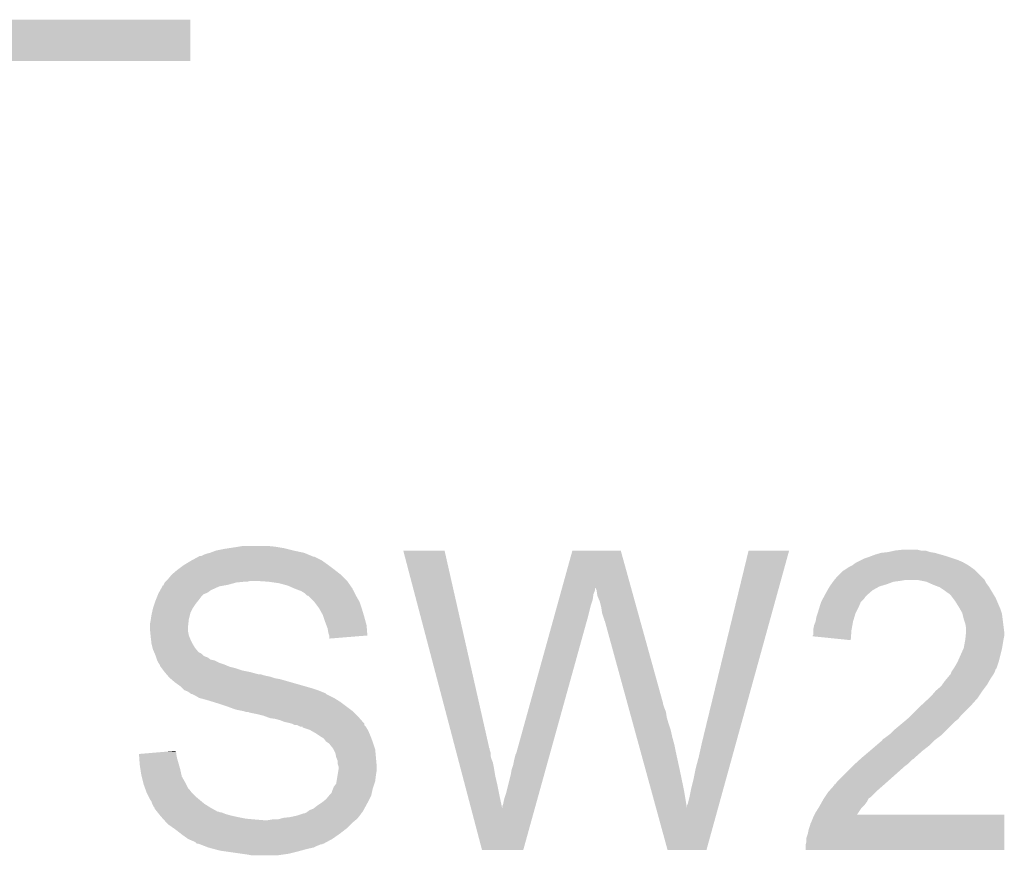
# Model space of a CAD drawing. Extents: x -9 to 122, y -9 to 65.
# Tile 300 of 308: x 106.17 to 109.38, y 50.41 to 53.13. Entities that reach past the tile are written whole.
import ezdxf

# ---------------------------------------------------------------- set-up
doc = ezdxf.new("R2010")
doc.units = 0
doc.layers.add('CLICKER_4_FOR_R7FA4M2A_V100_GTO', color=12, linetype='CONTINUOUS')

msp = doc.modelspace()

# ---------------------------------------------------------------- linework, layer by layer
at = {"layer": 'CLICKER_4_FOR_R7FA4M2A_V100_GTO'}
for points in [[(106.0196, 52.999662), (106.019602, 53.134238), (106.730778, 52.999662), (106.7308, 53.134238)], [(106.019602, 53.134238), (106.019602, 53.13426), (106.7308, 53.134238), (106.169482, 53.13426)], [(106.730778, 52.99964), (106.0196, 52.999662), (106.730778, 52.99964), (106.730778, 52.999662)], [(106.776522, 51.39182), (106.78414, 51.394358), (107.113832, 51.39182), (107.10774, 51.394358)], [(106.78414, 51.394358), (106.794286, 51.396898), (107.10774, 51.394358), (107.101642, 51.396898)], [(106.794286, 51.396898), (106.794302, 51.396902), (107.101642, 51.396898), (107.101624, 51.396902)], [(106.794302, 51.396902), (106.814622, 51.40452), (107.101624, 51.396902), (107.06608, 51.40452)], [(106.814622, 51.40452), (106.84002, 51.4096), (107.06608, 51.40452), (107.04576, 51.4096)], [(106.84002, 51.4096), (106.85653, 51.41214), (107.04576, 51.4096), (107.0356, 51.41214)], [(106.85653, 51.41214), (106.87304, 51.41468), (107.0356, 51.41214), (107.02036, 51.41468)], [(106.87304, 51.41468), (106.88828, 51.41722), (107.02036, 51.41468), (107.00512, 51.41722)], [(106.88828, 51.41722), (106.903522, 51.41976), (107.00512, 51.41722), (106.97972, 51.41976)], [(107.424226, 51.404492), (107.558844, 51.404502), (107.558848, 51.404492), (107.558844, 51.404502)], [(107.592576, 50.764438), (107.424226, 51.404492), (107.70362, 50.764438), (107.558848, 51.404492)], [(107.941652, 51.2826), (107.975412, 51.404504), (108.166644, 51.2826), (108.132884, 51.404504)], [(107.975412, 51.404504), (107.975418, 51.40452), (108.132884, 51.404504), (107.975418, 51.40452)], [(108.39704, 50.77714), (108.54945, 51.404492), (108.508326, 50.77714), (108.681514, 51.404492)], [(108.54945, 51.404492), (108.549458, 51.40452), (108.681514, 51.404492), (108.549458, 51.40452)], [(108.963458, 51.391818), (108.981242, 51.3969), (109.174288, 51.391818), (109.156502, 51.3969)], [(108.981242, 51.3969), (109.0041, 51.39944), (109.156502, 51.3969), (109.14126, 51.39944)], [(109.0041, 51.39944), (109.026952, 51.404518), (109.14126, 51.39944), (109.126022, 51.404518)], [(109.026952, 51.404518), (109.026962, 51.40452), (109.126022, 51.404518), (109.110782, 51.40452)], [(109.026962, 51.40452), (109.049822, 51.40706), (109.110782, 51.40452), (109.100618, 51.40706)], [(106.712172, 51.3588), (106.733336, 51.371498), (107.17784, 51.3588), (107.16006, 51.371498)], [(106.733336, 51.371498), (106.73334, 51.3715), (107.16006, 51.371498), (107.160058, 51.3715)], [(106.73334, 51.3715), (106.756624, 51.384198), (107.160058, 51.3715), (107.134664, 51.384198)], [(106.756624, 51.384198), (106.756628, 51.3842), (107.134664, 51.384198), (107.132124, 51.3842)], [(106.756628, 51.3842), (106.761286, 51.38674), (107.132124, 51.3842), (107.126028, 51.38674)], [(106.761286, 51.38674), (106.766364, 51.386742), (107.126028, 51.38674), (107.126022, 51.386742)], [(106.766364, 51.386742), (106.776522, 51.39182), (107.126022, 51.386742), (107.113832, 51.39182)], [(108.88726, 51.356262), (108.897422, 51.36388), (109.26572, 51.356262), (109.252388, 51.36388)], [(108.897422, 51.36388), (108.902502, 51.36642), (109.252388, 51.36388), (109.247942, 51.36642)], [(108.902502, 51.36642), (108.917742, 51.37404), (109.247942, 51.36642), (109.230158, 51.37404)], [(108.917742, 51.37404), (108.927902, 51.37912), (109.230158, 51.37404), (109.21492, 51.37912)], [(108.927902, 51.37912), (108.94314, 51.3842), (109.21492, 51.37912), (109.19968, 51.3842)], [(108.94314, 51.3842), (108.949914, 51.38674), (109.19968, 51.3842), (109.19206, 51.38674)], [(108.949914, 51.38674), (108.963458, 51.391818), (109.19206, 51.38674), (109.174288, 51.391818)], [(106.66984, 51.325782), (106.687618, 51.34102), (107.221016, 51.325782), (107.201426, 51.34102)], [(106.687618, 51.34102), (106.691004, 51.34356), (107.201426, 51.34102), (107.19816, 51.34356)], [(106.691004, 51.34356), (106.707942, 51.356262), (107.19816, 51.34356), (107.181224, 51.356262)], [(106.707942, 51.356262), (106.712172, 51.3588), (107.181224, 51.356262), (107.17784, 51.3588)], [(108.838998, 51.320698), (108.856784, 51.338482), (109.306362, 51.320698), (109.288578, 51.338482)], [(108.856784, 51.338482), (108.861862, 51.341022), (109.288578, 51.338482), (109.286038, 51.341022)], [(108.861862, 51.341022), (108.865666, 51.343558), (109.286038, 51.341022), (109.283502, 51.343558)], [(108.865666, 51.343558), (108.877102, 51.35118), (109.283502, 51.343558), (109.272834, 51.35118)], [(108.877102, 51.35118), (108.887256, 51.35626), (109.272834, 51.35118), (109.265722, 51.35626)], [(108.887256, 51.35626), (108.88726, 51.356262), (109.265722, 51.35626), (109.26572, 51.356262)], [(106.643168, 51.29276), (106.646982, 51.30038), (106.852722, 51.29276), (106.880658, 51.30038)], [(106.646982, 51.30038), (106.64952, 51.30292), (106.880658, 51.30038), (106.90606, 51.30292)], [(106.64952, 51.30292), (106.65206, 51.30546), (106.916218, 51.30292), (106.926378, 51.30546)], [(106.65206, 51.30546), (106.65714, 51.31054), (107.24134, 51.30546), (107.23626, 51.31054)], [(106.65714, 51.31054), (106.669836, 51.325778), (107.23626, 51.31054), (107.22102, 51.325778)], [(106.669836, 51.325778), (106.66984, 51.325782), (107.22102, 51.325778), (107.221016, 51.325782)], [(106.9848, 51.30292), (106.946702, 51.30546), (107.243118, 51.30292), (107.24134, 51.30546)], [(107.020358, 51.29784), (106.9848, 51.30292), (107.246674, 51.29784), (107.243118, 51.30292)], [(107.0483, 51.290222), (107.020358, 51.29784), (107.252006, 51.290222), (107.246674, 51.29784)], [(108.819042, 51.2953), (108.824484, 51.302918), (109.001562, 51.2953), (109.021876, 51.302918)], [(108.824484, 51.302918), (108.8263, 51.30546), (109.021876, 51.302918), (109.0422, 51.30546)], [(108.8263, 51.30546), (108.828416, 51.308), (109.0422, 51.30546), (109.057438, 51.308)], [(108.828416, 51.308), (108.838998, 51.320698), (109.31906, 51.308), (109.306362, 51.320698)], [(109.103178, 51.307996), (109.103158, 51.308), (109.319062, 51.307996), (109.31906, 51.308)], [(109.128558, 51.30292), (109.103178, 51.307996), (109.321602, 51.30292), (109.319062, 51.307996)], [(109.13999, 51.29784), (109.128558, 51.30292), (109.324142, 51.29784), (109.321602, 51.30292)], [(109.15142, 51.29276), (109.13999, 51.29784), (109.327952, 51.29276), (109.324142, 51.29784)], [(106.62564, 51.262276), (106.62666, 51.264822), (106.77398, 51.262276), (106.780338, 51.264822)], [(106.62666, 51.264822), (106.628068, 51.26736), (106.780338, 51.264822), (106.78668, 51.26736)], [(106.628068, 51.26736), (106.6323, 51.274978), (106.78668, 51.26736), (106.79684, 51.274978)], [(106.6323, 51.274978), (106.639354, 51.287678), (106.79684, 51.274978), (106.824778, 51.287678)], [(106.639354, 51.287678), (106.63936, 51.287686), (106.824778, 51.287678), (106.82482, 51.287686)], [(106.63936, 51.287686), (106.639382, 51.29022), (106.82482, 51.287686), (106.838754, 51.29022)], [(106.639382, 51.29022), (106.641906, 51.290234), (106.838754, 51.29022), (106.838832, 51.290234)], [(106.641906, 51.290234), (106.643168, 51.29276), (106.838832, 51.290234), (106.852722, 51.29276)], [(107.07116, 51.28006), (107.0483, 51.290222), (107.259118, 51.28006), (107.252006, 51.290222)], [(107.071172, 51.280056), (107.07116, 51.28006), (107.25912, 51.280056), (107.259118, 51.28006)], [(107.077952, 51.277514), (107.071172, 51.280056), (107.259126, 51.277514), (107.25912, 51.280056)], [(107.08472, 51.274976), (107.077952, 51.277514), (107.261662, 51.274976), (107.259126, 51.277514)], [(107.091482, 51.27244), (107.08472, 51.274976), (107.262932, 51.27244), (107.261662, 51.274976)], [(107.104178, 51.264822), (107.091482, 51.27244), (107.26674, 51.264822), (107.262932, 51.27244)], [(107.111794, 51.257206), (107.104178, 51.264822), (107.270548, 51.257206), (107.26674, 51.264822)], [(107.936022, 51.262276), (107.93954, 51.274976), (108.04398, 51.262276), (108.049058, 51.274976)], [(107.93954, 51.274976), (107.941646, 51.282578), (108.049058, 51.274976), (108.04906, 51.282578)], [(107.941646, 51.282578), (107.941652, 51.2826), (108.04906, 51.282578), (108.051578, 51.2826)], [(108.0516, 51.280064), (108.051578, 51.2826), (108.167346, 51.280064), (108.166644, 51.2826)], [(108.054138, 51.274982), (108.0516, 51.280064), (108.168752, 51.274982), (108.167346, 51.280064)], [(108.05668, 51.257204), (108.054138, 51.274982), (108.173676, 51.257204), (108.168752, 51.274982)], [(108.796602, 51.257202), (108.80344, 51.2699), (108.93298, 51.257202), (108.947492, 51.2699)], [(108.80344, 51.2699), (108.806342, 51.27498), (108.947492, 51.2699), (108.9533, 51.27498)], [(108.806342, 51.27498), (108.813598, 51.28768), (108.9533, 51.27498), (108.976158, 51.28768)], [(108.813598, 51.28768), (108.8136, 51.287682), (108.976158, 51.28768), (108.976164, 51.287682)], [(108.8136, 51.287682), (108.819042, 51.2953), (108.976164, 51.287682), (109.001562, 51.2953)], [(109.164972, 51.287678), (109.15142, 51.29276), (109.331762, 51.287678), (109.327952, 51.29276)], [(109.17174, 51.28514), (109.164972, 51.287678), (109.333286, 51.28514), (109.331762, 51.287678)], [(109.18698, 51.27498), (109.17174, 51.28514), (109.339382, 51.27498), (109.333286, 51.28514)], [(109.19714, 51.26736), (109.18698, 51.27498), (109.343952, 51.26736), (109.339382, 51.27498)], [(109.20476, 51.26228), (109.19714, 51.26736), (109.347, 51.26228), (109.343952, 51.26736)], [(106.61396, 51.2318), (106.6165, 51.23942), (106.74858, 51.2318), (106.754676, 51.23942)], [(106.6165, 51.23942), (106.61853, 51.2445), (106.754676, 51.23942), (106.75874, 51.2445)], [(106.61853, 51.2445), (106.622594, 51.254658), (106.75874, 51.2445), (106.76636, 51.254658)], [(106.622594, 51.254658), (106.62564, 51.262276), (106.76636, 51.254658), (106.77398, 51.262276)], [(107.114334, 51.2572), (107.111794, 51.257206), (107.270552, 51.2572), (107.270548, 51.257206)], [(107.116874, 51.254662), (107.114334, 51.2572), (107.27182, 51.254662), (107.270552, 51.2572)], [(107.134658, 51.23688), (107.116874, 51.254662), (107.28198, 51.23688), (107.27182, 51.254662)], [(107.13466, 51.236878), (107.134658, 51.23688), (107.28198, 51.236878), (107.28198, 51.23688)], [(107.1499, 51.216562), (107.13466, 51.236878), (107.288754, 51.216562), (107.28198, 51.236878)], [(107.92688, 51.22926), (107.9311, 51.244498), (108.036362, 51.22926), (108.041438, 51.244498)], [(107.9311, 51.244498), (107.936022, 51.262276), (108.041438, 51.244498), (108.04398, 51.262276)], [(108.064298, 51.239422), (108.05668, 51.257204), (108.1786, 51.239422), (108.173676, 51.257204)], [(108.06938, 51.2191), (108.064298, 51.239422), (108.184228, 51.2191), (108.1786, 51.239422)], [(108.780188, 51.2191), (108.785658, 51.236876), (108.90758, 51.2191), (108.915198, 51.236876)], [(108.785658, 51.236876), (108.78566, 51.236882), (108.915198, 51.236876), (108.915202, 51.236882)], [(108.78566, 51.236882), (108.791128, 51.247038), (108.915202, 51.236882), (108.925358, 51.247038)], [(108.791128, 51.247038), (108.795232, 51.25466), (108.925358, 51.247038), (108.93044, 51.25466)], [(108.795232, 51.25466), (108.796602, 51.257202), (108.93044, 51.25466), (108.93298, 51.257202)], [(109.207298, 51.25974), (109.20476, 51.26228), (109.348524, 51.25974), (109.347, 51.26228)], [(109.21492, 51.249578), (109.207298, 51.25974), (109.35462, 51.249578), (109.348524, 51.25974)], [(109.22254, 51.239418), (109.21492, 51.249578), (109.358976, 51.239418), (109.35462, 51.249578)], [(109.23524, 51.2191), (109.22254, 51.239418), (109.367684, 51.2191), (109.358976, 51.239418)], [(106.6038, 51.193698), (106.605492, 51.201318), (106.728892, 51.193698), (106.730798, 51.201318)], [(106.605492, 51.201318), (106.60888, 51.216558), (106.730798, 51.201318), (106.73842, 51.216558)], [(106.60888, 51.216558), (106.608882, 51.21656), (106.73842, 51.216558), (106.73842, 51.21656)], [(106.608882, 51.21656), (106.61396, 51.2318), (106.73842, 51.21656), (106.74858, 51.2318)], [(107.151314, 51.21402), (107.1499, 51.216562), (107.2896, 51.21402), (107.288754, 51.216562)], [(107.1626, 51.193702), (107.151314, 51.21402), (107.295696, 51.193702), (107.2896, 51.21402)], [(107.915624, 51.18862), (107.92688, 51.22926), (108.0262, 51.18862), (108.036362, 51.22926)], [(108.07192, 51.201322), (108.06938, 51.2191), (108.18915, 51.201322), (108.184228, 51.2191)], [(108.079538, 51.178462), (108.07192, 51.201322), (108.195482, 51.178462), (108.18915, 51.201322)], [(108.773806, 51.198778), (108.7755, 51.20386), (108.897418, 51.198778), (108.899958, 51.20386)], [(108.7755, 51.20386), (108.780188, 51.2191), (108.899958, 51.20386), (108.90758, 51.2191)], [(109.238144, 51.21402), (109.23524, 51.2191), (109.36986, 51.21402), (109.367684, 51.2191)], [(109.2454, 51.201322), (109.238144, 51.21402), (109.374094, 51.201322), (109.36986, 51.21402)], [(109.246038, 51.198778), (109.2454, 51.201322), (109.37494, 51.198778), (109.374094, 51.201322)], [(106.59872, 51.163222), (106.60126, 51.17592), (106.723744, 51.163222), (106.725154, 51.17592)], [(106.60126, 51.17592), (106.601984, 51.180998), (106.725154, 51.17592), (106.72572, 51.180998)], [(106.601984, 51.180998), (106.6038, 51.193698), (106.72572, 51.180998), (106.728892, 51.193698)], [(107.164294, 51.18862), (107.1626, 51.193702), (107.29722, 51.18862), (107.295696, 51.193702)], [(107.17022, 51.17084), (107.164294, 51.18862), (107.30207, 51.17084), (107.29722, 51.18862)], [(107.174032, 51.160678), (107.17022, 51.17084), (107.30484, 51.160678), (107.30207, 51.17084)], [(107.792522, 50.744122), (107.9107, 51.17084), (107.902738, 50.744122), (108.02112, 51.17084)], [(107.9107, 51.17084), (107.915624, 51.18862), (108.02112, 51.17084), (108.0262, 51.18862)], [(108.07954, 51.175926), (108.079538, 51.178462), (108.196184, 51.175926), (108.195482, 51.178462)], [(108.082074, 51.173386), (108.07954, 51.175926), (108.196886, 51.173386), (108.196184, 51.175926)], [(108.08208, 51.170842), (108.082074, 51.173386), (108.197592, 51.170842), (108.196886, 51.173386)], [(108.153758, 50.909218), (108.08208, 51.170842), (108.27004, 50.909218), (108.197592, 51.170842)], [(108.762802, 51.160682), (108.767878, 51.17338), (108.88749, 51.160682), (108.8898, 51.17338)], [(108.767878, 51.17338), (108.76788, 51.173382), (108.8898, 51.17338), (108.8898, 51.173382)], [(108.76788, 51.173382), (108.770422, 51.188622), (108.8898, 51.173382), (108.89437, 51.188622)], [(108.770422, 51.188622), (108.773806, 51.198778), (108.89437, 51.188622), (108.897418, 51.198778)], [(109.250482, 51.181), (109.246038, 51.198778), (109.377164, 51.181), (109.37494, 51.198778)], [(109.255558, 51.165762), (109.250482, 51.181), (109.379068, 51.165762), (109.377164, 51.181)], [(106.59872, 51.158138), (106.59872, 51.163222), (106.72318, 51.158138), (106.723744, 51.163222)], [(106.59872, 51.150518), (106.59872, 51.158138), (106.72318, 51.150518), (106.72318, 51.158138)], [(106.599738, 51.140358), (106.59872, 51.150518), (106.72318, 51.140358), (106.72318, 51.150518)], [(106.601008, 51.127658), (106.599738, 51.140358), (106.725722, 51.127658), (106.72318, 51.140358)], [(107.177838, 51.150522), (107.174032, 51.160678), (107.305616, 51.150522), (107.30484, 51.160678)], [(107.18038, 51.13528), (107.177838, 51.150522), (107.306778, 51.13528), (107.305616, 51.150522)], [(108.76026, 51.147982), (108.762802, 51.160682), (108.885182, 51.147982), (108.88749, 51.160682)], [(108.76026, 51.14544), (108.76026, 51.147982), (108.88472, 51.14544), (108.885182, 51.147982)], [(108.76026, 51.130206), (108.76026, 51.14544), (108.883536, 51.130206), (108.88472, 51.14544)], [(109.2581, 51.150522), (109.255558, 51.165762), (109.380972, 51.150522), (109.379068, 51.165762)], [(109.25683, 51.127658), (109.257846, 51.137818), (109.38256, 51.127658), (109.38256, 51.137818)], [(109.257846, 51.137818), (109.2581, 51.140358), (109.38256, 51.137818), (109.382244, 51.140358)], [(109.2581, 51.140358), (109.2581, 51.150522), (109.382244, 51.140358), (109.380972, 51.150522)], [(106.60126, 51.12512), (106.601008, 51.127658), (106.726738, 51.12512), (106.725722, 51.127658)], [(106.60239, 51.11496), (106.60126, 51.12512), (106.7308, 51.11496), (106.726738, 51.12512)], [(106.6038, 51.102262), (106.60239, 51.11496), (106.73715, 51.102262), (106.7308, 51.11496)], [(107.182918, 51.127662), (107.18038, 51.13528), (107.307358, 51.127662), (107.306778, 51.13528)], [(107.18292, 51.127658), (107.182918, 51.127662), (107.307358, 51.127658), (107.307358, 51.127662)], [(107.18292, 51.117524), (107.18292, 51.127658), (107.18292, 51.117524), (107.307358, 51.127658)], [(108.75772, 51.12514), (108.757726, 51.127666), (108.883144, 51.12514), (108.88334, 51.127666)], [(108.882158, 51.112422), (108.75772, 51.12514), (108.882158, 51.112422), (108.883144, 51.12514)], [(108.757726, 51.127666), (108.76026, 51.130206), (108.88334, 51.127666), (108.883536, 51.130206)], [(109.25048, 51.087022), (109.25556, 51.114958), (109.375362, 51.087022), (109.380018, 51.114958)], [(109.25556, 51.11496), (109.25683, 51.127658), (109.38002, 51.11496), (109.38256, 51.127658)], [(109.25556, 51.114958), (109.25556, 51.11496), (109.380018, 51.114958), (109.38002, 51.11496)], [(106.604436, 51.099722), (106.6038, 51.102262), (106.73842, 51.099722), (106.73715, 51.102262)], [(106.607612, 51.08702), (106.604436, 51.099722), (106.74604, 51.08702), (106.73842, 51.099722)], [(106.60888, 51.081942), (106.607612, 51.08702), (106.750276, 51.081942), (106.74604, 51.08702)], [(106.613236, 51.07178), (106.60888, 51.081942), (106.758748, 51.07178), (106.750276, 51.081942)], [(106.613236, 51.071776), (106.613236, 51.07178), (106.761286, 51.071776), (106.758748, 51.07178)], [(106.615412, 51.066698), (106.613236, 51.071776), (106.768902, 51.066698), (106.761286, 51.071776)], [(109.231288, 51.043842), (109.24935, 51.08448), (109.36478, 51.043842), (109.37494, 51.08448)], [(109.24935, 51.08448), (109.25048, 51.087022), (109.37494, 51.08448), (109.375362, 51.087022)], [(106.6165, 51.064158), (106.615412, 51.066698), (106.771444, 51.064158), (106.768902, 51.066698)], [(106.617348, 51.061618), (106.6165, 51.064158), (106.773984, 51.061618), (106.771444, 51.064158)], [(106.618194, 51.05908), (106.617348, 51.061618), (106.779062, 51.05908), (106.773984, 51.061618)], [(106.619042, 51.056538), (106.618194, 51.05908), (106.786682, 51.056538), (106.779062, 51.05908)], [(106.62158, 51.048922), (106.619042, 51.056538), (106.796838, 51.048922), (106.786682, 51.056538)], [(106.621582, 51.048918), (106.62158, 51.048922), (106.796842, 51.048918), (106.796838, 51.048922)], [(106.622852, 51.046378), (106.621582, 51.048918), (106.809542, 51.046378), (106.796842, 51.048918)], [(106.62666, 51.038762), (106.622852, 51.046378), (106.824778, 51.038762), (106.809542, 51.046378)], [(109.219998, 51.023518), (109.23016, 51.041302), (109.358002, 51.023518), (109.363932, 51.041302)], [(109.23016, 51.041302), (109.231288, 51.043842), (109.363932, 51.041302), (109.36478, 51.043842)], [(106.626662, 51.03876), (106.62666, 51.038762), (106.824782, 51.03876), (106.824778, 51.038762)], [(106.630048, 51.03368), (106.626662, 51.03876), (106.840018, 51.03368), (106.824782, 51.03876)], [(106.631736, 51.031146), (106.630048, 51.03368), (106.845932, 51.031146), (106.840018, 51.03368)], [(106.63174, 51.028604), (106.631736, 51.031146), (106.851866, 51.028604), (106.845932, 51.031146)], [(106.633648, 51.02606), (106.63174, 51.028604), (106.857802, 51.02606), (106.851866, 51.028604)], [(106.637458, 51.02098), (106.633648, 51.02606), (106.878118, 51.02098), (106.857802, 51.02606)], [(106.64317, 51.01336), (106.637458, 51.02098), (106.900982, 51.01336), (106.878118, 51.02098)], [(106.64698, 51.00828), (106.64317, 51.01336), (106.92638, 51.00828), (106.900982, 51.01336)], [(106.64698, 51.008278), (106.64698, 51.00828), (106.926388, 51.008278), (106.92638, 51.00828)], [(106.65351, 51.00066), (106.64698, 51.008278), (106.954322, 51.00066), (106.926388, 51.008278)], [(109.2073, 51.000664), (109.209842, 51.008284), (109.347, 51.000664), (109.35081, 51.008284)], [(109.209842, 51.008284), (109.211532, 51.01082), (109.35081, 51.008284), (109.35208, 51.01082)], [(109.211532, 51.01082), (109.21661, 51.018436), (109.35208, 51.01082), (109.35462, 51.018436)], [(109.21661, 51.018436), (109.218304, 51.020978), (109.35462, 51.018436), (109.357156, 51.020978)], [(109.218304, 51.020978), (109.219998, 51.023518), (109.357156, 51.020978), (109.358002, 51.023518)], [(106.653512, 51.000658), (106.65351, 51.00066), (106.961942, 51.000658), (106.954322, 51.00066)], [(106.655686, 50.998122), (106.653512, 51.000658), (106.96956, 50.998122), (106.961942, 51.000658)], [(106.657864, 50.99558), (106.655686, 50.998122), (106.97972, 50.99558), (106.96956, 50.998122)], [(106.660044, 50.993038), (106.657864, 50.99558), (106.99242, 50.993038), (106.97972, 50.99558)], [(106.662218, 50.9905), (106.660044, 50.993038), (107.000038, 50.9905), (106.99242, 50.993038)], [(106.665182, 50.98796), (106.662218, 50.9905), (107.00766, 50.98796), (107.000038, 50.9905)], [(106.668146, 50.98542), (106.665182, 50.98796), (107.022902, 50.98542), (107.00766, 50.98796)], [(106.68, 50.97526), (106.668146, 50.98542), (107.058462, 50.97526), (107.022902, 50.98542)], [(109.180448, 50.96764), (109.18952, 50.98034), (109.32668, 50.96764), (109.333936, 50.98034)], [(109.18952, 50.98034), (109.193754, 50.985422), (109.333936, 50.98034), (109.336842, 50.985422)], [(109.193754, 50.985422), (109.202218, 50.995578), (109.336842, 50.985422), (109.34361, 50.995578)], [(109.202218, 50.995578), (109.207294, 51.000658), (109.34361, 50.995578), (109.346998, 51.000658)], [(109.207294, 51.000658), (109.2073, 51.000664), (109.346998, 51.000658), (109.347, 51.000664)], [(106.69778, 50.96256), (106.68, 50.97526), (107.102912, 50.96256), (107.058462, 50.97526)], [(106.705404, 50.95494), (106.69778, 50.96256), (107.12958, 50.95494), (107.102912, 50.96256)], [(106.71048, 50.949864), (106.705404, 50.95494), (107.144808, 50.949864), (107.12958, 50.95494)], [(106.71049, 50.94986), (106.71048, 50.949864), (107.14482, 50.94986), (107.144808, 50.949864)], [(106.72318, 50.94478), (106.71049, 50.94986), (107.157516, 50.94478), (107.14482, 50.94986)], [(106.72996, 50.939696), (106.72318, 50.94478), (107.17022, 50.939696), (107.157516, 50.94478)], [(109.143802, 50.92954), (109.159038, 50.94732), (109.299586, 50.92954), (109.31144, 50.94732)], [(109.159038, 50.94732), (109.15904, 50.947322), (109.31144, 50.94732), (109.31144, 50.947322)], [(109.15904, 50.947322), (109.176822, 50.962562), (109.31144, 50.947322), (109.32287, 50.962562)], [(109.176822, 50.962562), (109.180448, 50.96764), (109.32287, 50.962562), (109.32668, 50.96764)], [(106.733334, 50.937164), (106.72996, 50.939696), (107.172758, 50.937164), (107.17022, 50.939696)], [(106.735876, 50.93716), (106.733334, 50.937164), (107.172762, 50.93716), (107.172758, 50.937164)], [(106.735882, 50.937158), (106.735876, 50.93716), (107.172764, 50.937158), (107.172762, 50.93716)], [(106.74604, 50.93208), (106.735882, 50.937158), (107.18292, 50.93208), (107.172764, 50.937158)], [(106.758738, 50.92446), (106.74604, 50.93208), (107.198158, 50.92446), (107.18292, 50.93208)], [(106.78668, 50.91684), (106.758738, 50.92446), (107.21035, 50.91684), (107.198158, 50.92446)], [(106.80319, 50.91176), (106.78668, 50.91684), (107.218478, 50.91176), (107.21035, 50.91684)], [(106.8197, 50.90668), (106.80319, 50.91176), (107.225252, 50.90668), (107.218478, 50.91176)], [(109.11371, 50.9016), (109.138328, 50.924458), (109.27588, 50.9016), (109.296198, 50.924458)], [(109.138328, 50.924458), (109.143802, 50.92954), (109.296198, 50.924458), (109.299586, 50.92954)], [(106.85018, 50.89652), (106.8197, 50.90668), (107.238798, 50.89652), (107.225252, 50.90668)], [(106.87812, 50.886362), (106.85018, 50.89652), (107.252342, 50.886362), (107.238798, 50.89652)], [(106.903518, 50.88128), (106.87812, 50.886362), (107.259118, 50.88128), (107.252342, 50.886362)], [(106.903526, 50.881278), (106.903518, 50.88128), (107.25912, 50.881278), (107.259118, 50.88128)], [(106.911138, 50.878742), (106.903526, 50.881278), (107.261658, 50.878742), (107.25912, 50.881278)], [(108.154454, 50.906678), (108.153758, 50.909218), (108.270042, 50.906678), (108.27004, 50.909218)], [(108.15863, 50.89144), (108.154454, 50.906678), (108.27512, 50.89144), (108.270042, 50.906678)], [(108.16211, 50.878736), (108.15863, 50.89144), (108.2802, 50.878736), (108.27512, 50.89144)], [(109.080298, 50.868578), (109.10824, 50.89652), (109.242858, 50.868578), (109.2708, 50.89652)], [(109.10824, 50.89652), (109.11371, 50.9016), (109.2708, 50.89652), (109.27588, 50.9016)], [(106.918756, 50.87874), (106.911138, 50.878742), (107.26166, 50.87874), (107.261658, 50.878742)], [(106.923838, 50.876202), (106.918756, 50.87874), (107.264198, 50.876202), (107.26166, 50.87874)], [(106.94924, 50.87112), (106.923838, 50.876202), (107.26928, 50.87112), (107.264198, 50.876202)], [(106.969558, 50.86604), (106.94924, 50.87112), (107.27436, 50.86604), (107.26928, 50.87112)], [(106.983108, 50.86096), (106.969558, 50.86604), (107.27944, 50.86096), (107.27436, 50.86604)], [(106.989876, 50.858422), (106.983108, 50.86096), (107.281662, 50.858422), (107.27944, 50.86096)], [(107.007658, 50.85588), (106.989876, 50.858422), (107.283884, 50.85588), (107.281662, 50.858422)], [(107.02544, 50.850802), (107.007658, 50.85588), (107.288326, 50.850802), (107.283884, 50.85588)], [(107.038138, 50.845722), (107.02544, 50.850802), (107.29277, 50.845722), (107.288326, 50.850802)], [(108.16698, 50.860958), (108.16211, 50.878736), (108.28274, 50.860958), (108.2802, 50.878736)], [(108.171852, 50.84318), (108.16698, 50.860958), (108.28782, 50.84318), (108.28274, 50.860958)], [(109.0549, 50.84572), (109.066752, 50.855878), (109.22, 50.84572), (109.232698, 50.855878)], [(109.066752, 50.855878), (109.07268, 50.860958), (109.232698, 50.855878), (109.236762, 50.860958)], [(109.07268, 50.860958), (109.080298, 50.868578), (109.236762, 50.860958), (109.242858, 50.868578)], [(107.05084, 50.84318), (107.038138, 50.845722), (107.294994, 50.84318), (107.29277, 50.845722)], [(107.060998, 50.840642), (107.05084, 50.84318), (107.297214, 50.840642), (107.294994, 50.84318)], [(107.061014, 50.840634), (107.060998, 50.840642), (107.29722, 50.840634), (107.297214, 50.840642)], [(107.071156, 50.835562), (107.061014, 50.840634), (107.297226, 50.835562), (107.29722, 50.840634)], [(107.078776, 50.83556), (107.071156, 50.835562), (107.297226, 50.83556), (107.297226, 50.835562)], [(107.07879, 50.835554), (107.078776, 50.83556), (107.297226, 50.835554), (107.297226, 50.83556)], [(107.088936, 50.830482), (107.07879, 50.835554), (107.302298, 50.830482), (107.297226, 50.835554)], [(107.096538, 50.83048), (107.088936, 50.830482), (107.3023, 50.83048), (107.302298, 50.830482)], [(107.09654, 50.830478), (107.096538, 50.83048), (107.302302, 50.830478), (107.3023, 50.83048)], [(107.09656, 50.827956), (107.09654, 50.830478), (107.303816, 50.827956), (107.302302, 50.830478)], [(107.119418, 50.82032), (107.09656, 50.827956), (107.308396, 50.82032), (107.303816, 50.827956)], [(107.123868, 50.817778), (107.119418, 50.82032), (107.30992, 50.817778), (107.308396, 50.82032)], [(107.137202, 50.810158), (107.123868, 50.817778), (107.313188, 50.810158), (107.30992, 50.817778)], [(108.178114, 50.820318), (108.171852, 50.84318), (108.29544, 50.820318), (108.28782, 50.84318)], [(108.184378, 50.79746), (108.178114, 50.820318), (108.30052, 50.79746), (108.29544, 50.820318)], [(109.01172, 50.807622), (109.02442, 50.82032), (109.1819, 50.807622), (109.194598, 50.82032)], [(109.02442, 50.82032), (109.0549, 50.84572), (109.194598, 50.82032), (109.22, 50.84572)], [(107.152438, 50.8), (107.137202, 50.810158), (107.31754, 50.8), (107.313188, 50.810158)], [(107.15244, 50.799998), (107.152438, 50.8), (107.317542, 50.799998), (107.31754, 50.8)], [(107.165136, 50.792382), (107.15244, 50.799998), (107.320398, 50.792382), (107.317542, 50.799998)], [(107.172758, 50.782222), (107.165136, 50.792382), (107.324208, 50.782222), (107.320398, 50.792382)], [(108.192032, 50.769522), (108.184378, 50.79746), (108.30814, 50.769522), (108.30052, 50.79746)], [(108.965572, 50.76952), (108.986308, 50.787298), (109.138718, 50.76952), (109.1565, 50.787298)], [(108.986308, 50.787298), (108.98632, 50.787308), (109.1565, 50.787298), (109.156512, 50.787308)], [(108.98632, 50.787308), (108.986334, 50.789846), (109.156512, 50.787308), (109.159896, 50.789846)], [(108.986334, 50.789846), (108.9914, 50.792382), (109.159896, 50.789846), (109.163276, 50.792382)], [(108.9914, 50.792382), (109.004944, 50.80254), (109.163276, 50.792382), (109.176818, 50.80254)], [(109.004944, 50.80254), (109.01172, 50.807622), (109.176818, 50.80254), (109.1819, 50.807622)], [(106.652924, 50.749196), (106.68254, 50.751716), (106.682542, 50.749196), (106.68254, 50.751716)], [(107.176572, 50.77968), (107.172758, 50.782222), (107.32516, 50.77968), (107.324208, 50.782222)], [(107.18038, 50.77714), (107.176572, 50.77968), (107.326008, 50.77714), (107.32516, 50.77968)], [(107.18546, 50.77206), (107.18038, 50.77714), (107.3277, 50.77206), (107.326008, 50.77714)], [(107.19562, 50.75936), (107.18546, 50.77206), (107.331934, 50.75936), (107.3277, 50.77206)], [(107.196892, 50.756818), (107.19562, 50.75936), (107.33278, 50.756818), (107.331934, 50.75936)], [(107.203238, 50.744122), (107.196892, 50.756818), (107.333936, 50.744122), (107.33278, 50.756818)], [(107.593244, 50.761894), (107.592576, 50.764438), (107.703626, 50.761894), (107.70362, 50.764438)], [(107.593912, 50.759354), (107.593244, 50.761894), (107.70616, 50.759354), (107.703626, 50.761894)], [(107.595248, 50.754278), (107.593912, 50.759354), (107.706162, 50.754278), (107.70616, 50.759354)], [(107.597252, 50.746656), (107.595248, 50.754278), (107.7087, 50.746656), (107.706162, 50.754278)], [(108.198992, 50.74412), (108.192032, 50.769522), (108.31322, 50.74412), (108.30814, 50.769522)], [(108.38688, 50.73142), (108.39704, 50.77714), (108.495704, 50.73142), (108.508326, 50.77714)], [(108.92074, 50.73142), (108.944756, 50.75174), (109.093, 50.73142), (109.11586, 50.75174)], [(108.944756, 50.75174), (108.95076, 50.75682), (109.11586, 50.75174), (109.12239, 50.75682)], [(108.95076, 50.75682), (108.965572, 50.76952), (109.12239, 50.75682), (109.138718, 50.76952)], [(106.563162, 50.741558), (106.593222, 50.744116), (106.68508, 50.741558), (106.68508, 50.744116)], [(106.563342, 50.739038), (106.563162, 50.741558), (106.68508, 50.739038), (106.68508, 50.741558)], [(106.56425, 50.72634), (106.563342, 50.739038), (106.68762, 50.72634), (106.68508, 50.739038)], [(106.5657, 50.706018), (106.56425, 50.72634), (106.693428, 50.706018), (106.68762, 50.72634)], [(106.593222, 50.744116), (106.652924, 50.749196), (106.68508, 50.744116), (106.682542, 50.749196)], [(107.20578, 50.731422), (107.203238, 50.744122), (107.33509, 50.731422), (107.333936, 50.744122)], [(107.210858, 50.718724), (107.20578, 50.731422), (107.336244, 50.718724), (107.33509, 50.731422)], [(107.21086, 50.708564), (107.210858, 50.718724), (107.337168, 50.708564), (107.336244, 50.718724)], [(107.599924, 50.736498), (107.597252, 50.746656), (107.7087, 50.736498), (107.7087, 50.746656)], [(107.602596, 50.726338), (107.599924, 50.736498), (107.711242, 50.726338), (107.7087, 50.736498)], [(107.605938, 50.713638), (107.602596, 50.726338), (107.71632, 50.713638), (107.711242, 50.726338)], [(107.78236, 50.706022), (107.7849, 50.71872), (107.892168, 50.706022), (107.895692, 50.71872)], [(107.7849, 50.71872), (107.78998, 50.739042), (107.895692, 50.71872), (107.901328, 50.739042)], [(107.78998, 50.739042), (107.792522, 50.744122), (107.901328, 50.739042), (107.902738, 50.744122)], [(108.214996, 50.6857), (108.198992, 50.74412), (108.32592, 50.6857), (108.31322, 50.74412)], [(108.37672, 50.69332), (108.38688, 50.73142), (108.485186, 50.69332), (108.495704, 50.73142)], [(108.895388, 50.70856), (108.912148, 50.723798), (109.067598, 50.70856), (109.08284, 50.723798)], [(108.912148, 50.723798), (108.914942, 50.726338), (109.08284, 50.723798), (109.087916, 50.726338)], [(108.914942, 50.726338), (108.91774, 50.72888), (109.087916, 50.726338), (109.090458, 50.72888)], [(108.91774, 50.72888), (108.92074, 50.73142), (109.090458, 50.72888), (109.093, 50.73142)], [(106.568046, 50.690782), (106.5657, 50.706018), (106.69778, 50.690782), (106.693428, 50.706018)], [(106.57078, 50.673), (106.568046, 50.690782), (106.701732, 50.673), (106.69778, 50.690782)], [(107.210436, 50.673), (107.212976, 50.688238), (107.33532, 50.673), (107.33786, 50.688238)], [(107.213398, 50.700942), (107.21086, 50.708564), (107.33786, 50.700942), (107.337168, 50.708564)], [(107.212976, 50.688238), (107.2134, 50.690782), (107.33786, 50.688238), (107.33786, 50.690782)], [(107.2134, 50.690782), (107.213398, 50.700942), (107.33786, 50.690782), (107.33786, 50.700942)], [(107.609276, 50.70094), (107.605938, 50.713638), (107.71886, 50.70094), (107.71632, 50.713638)], [(107.617294, 50.67046), (107.609276, 50.70094), (107.72394, 50.67046), (107.71886, 50.70094)], [(107.77474, 50.67554), (107.777282, 50.690782), (107.883712, 50.67554), (107.88794, 50.690782)], [(107.777282, 50.690782), (107.78236, 50.706022), (107.88794, 50.690782), (107.892168, 50.706022)], [(108.3691, 50.65522), (108.37672, 50.69332), (108.474668, 50.65522), (108.485186, 50.69332)], [(108.839002, 50.65268), (108.88726, 50.70094), (109.003146, 50.65268), (109.05744, 50.70094)], [(108.88726, 50.70094), (108.8898, 50.70348), (109.05744, 50.70094), (109.060826, 50.70348)], [(108.8898, 50.70348), (108.895388, 50.70856), (109.060826, 50.70348), (109.067598, 50.70856)], [(106.572052, 50.667918), (106.57078, 50.673), (106.70286, 50.667918), (106.701732, 50.673)], [(106.576496, 50.65014), (106.572052, 50.667918), (106.71302, 50.65014), (106.70286, 50.667918)], [(107.20705, 50.652678), (107.210436, 50.673), (107.332778, 50.652678), (107.33532, 50.673)], [(107.625978, 50.63744), (107.617294, 50.67046), (107.73156, 50.63744), (107.72394, 50.67046)], [(107.759498, 50.61458), (107.77474, 50.67554), (107.8668, 50.61458), (107.883712, 50.67554)], [(108.231698, 50.62474), (108.214996, 50.6857), (108.33862, 50.62474), (108.32592, 50.6857)], [(108.36148, 50.62474), (108.3691, 50.65522), (108.466254, 50.62474), (108.474668, 50.65522)], [(106.5784, 50.642522), (106.576496, 50.65014), (106.71683, 50.642522), (106.71302, 50.65014)], [(106.58302, 50.62982), (106.5784, 50.642522), (106.723182, 50.62982), (106.71683, 50.642522)], [(106.584868, 50.624738), (106.58302, 50.62982), (106.72826, 50.624738), (106.723182, 50.62982)], [(106.58856, 50.614582), (106.584868, 50.624738), (106.735882, 50.614582), (106.72826, 50.624738)], [(107.19308, 50.6222), (107.196126, 50.629818), (107.323466, 50.6222), (107.32516, 50.629818)], [(107.196126, 50.629818), (107.198162, 50.634902), (107.32516, 50.629818), (107.326854, 50.634902)], [(107.198162, 50.634902), (107.205782, 50.645062), (107.326854, 50.634902), (107.330238, 50.645062)], [(107.205782, 50.645062), (107.20705, 50.652678), (107.330238, 50.645062), (107.332778, 50.652678)], [(107.636, 50.59934), (107.625978, 50.63744), (107.73918, 50.59934), (107.73156, 50.63744)], [(108.248178, 50.564588), (108.231698, 50.62474), (108.3487, 50.564588), (108.33862, 50.62474)], [(108.3564, 50.59934), (108.36148, 50.62474), (108.459242, 50.59934), (108.466254, 50.62474)], [(108.813036, 50.622202), (108.828834, 50.63998), (108.96854, 50.622202), (108.98886, 50.63998)], [(108.828834, 50.63998), (108.82884, 50.639986), (108.98886, 50.63998), (108.988866, 50.639986)], [(108.82884, 50.639986), (108.828862, 50.64252), (108.988866, 50.639986), (108.991716, 50.64252)], [(108.828862, 50.64252), (108.831384, 50.642528), (108.991716, 50.64252), (108.991726, 50.642528)], [(108.831384, 50.642528), (108.839002, 50.65268), (108.991726, 50.642528), (109.003146, 50.65268)], [(106.588562, 50.61458), (106.58856, 50.614582), (106.735882, 50.61458), (106.735882, 50.614582)], [(106.593642, 50.60442), (106.588562, 50.61458), (106.74604, 50.60442), (106.735882, 50.61458)], [(106.59872, 50.594262), (106.593642, 50.60442), (106.758232, 50.594262), (106.74604, 50.60442)], [(106.603798, 50.586644), (106.59872, 50.594262), (106.767374, 50.586644), (106.758232, 50.594262)], [(107.16006, 50.5841), (107.172762, 50.594262), (107.30865, 50.5841), (107.31373, 50.594262)], [(107.172762, 50.594262), (107.18334, 50.606958), (107.31373, 50.594262), (107.32008, 50.606958)], [(107.18334, 50.606958), (107.185458, 50.609498), (107.32008, 50.606958), (107.320644, 50.609498)], [(107.185458, 50.609498), (107.19054, 50.614584), (107.320644, 50.609498), (107.321774, 50.614584)], [(107.19054, 50.614584), (107.19308, 50.6222), (107.321774, 50.614584), (107.323466, 50.6222)], [(107.645298, 50.563986), (107.636, 50.59934), (107.7468, 50.563986), (107.73918, 50.59934)], [(107.75188, 50.58918), (107.75442, 50.599338), (107.859754, 50.58918), (107.862572, 50.599338)], [(107.75442, 50.599338), (107.759498, 50.61458), (107.862572, 50.599338), (107.8668, 50.61458)], [(108.351322, 50.579022), (108.3564, 50.59934), (108.453632, 50.579022), (108.459242, 50.59934)], [(108.789046, 50.58664), (108.79328, 50.59426), (108.935518, 50.58664), (108.93933, 50.59426)], [(108.79328, 50.59426), (108.794968, 50.596794), (108.93933, 50.59426), (108.940598, 50.596794)], [(108.794968, 50.596794), (108.79836, 50.60188), (108.940598, 50.596794), (108.94822, 50.60188)], [(108.79836, 50.60188), (108.808522, 50.617122), (108.94822, 50.60188), (108.96346, 50.617122)], [(108.808522, 50.617122), (108.813036, 50.622202), (108.96346, 50.617122), (108.96854, 50.622202)], [(106.60634, 50.579022), (106.603798, 50.586644), (106.77652, 50.579022), (106.767374, 50.586644)], [(106.606342, 50.57902), (106.60634, 50.579022), (106.776522, 50.57902), (106.77652, 50.579022)], [(106.611418, 50.568864), (106.606342, 50.57902), (106.792774, 50.568864), (106.776522, 50.57902)], [(106.613954, 50.566326), (106.611418, 50.568864), (106.796834, 50.566326), (106.792774, 50.568864)], [(106.613956, 50.566322), (106.613954, 50.566326), (106.79684, 50.566322), (106.796834, 50.566326)], [(106.61396, 50.563786), (106.613956, 50.566322), (106.801406, 50.563786), (106.79684, 50.566322)], [(106.622092, 50.55362), (106.61396, 50.563786), (106.819706, 50.55362), (106.801406, 50.563786)], [(107.112644, 50.55362), (107.11942, 50.5587), (107.292138, 50.55362), (107.294908, 50.5587)], [(107.11942, 50.5587), (107.13212, 50.563782), (107.294908, 50.5587), (107.29768, 50.563782)], [(107.13212, 50.563782), (107.14482, 50.57394), (107.29768, 50.563782), (107.303222, 50.57394)], [(107.14482, 50.57394), (107.15625, 50.58156), (107.303222, 50.57394), (107.30738, 50.58156)], [(107.15625, 50.58156), (107.16006, 50.5841), (107.30738, 50.58156), (107.30865, 50.5841)], [(107.680756, 50.429176), (107.645298, 50.563986), (107.815366, 50.429176), (107.852764, 50.563986)], [(107.7468, 50.563986), (107.746802, 50.571404), (107.852764, 50.563986), (107.854822, 50.571404)], [(107.746802, 50.571404), (107.74934, 50.576482), (107.854822, 50.571404), (107.856232, 50.576482)], [(107.74934, 50.576482), (107.75188, 50.58918), (107.856232, 50.576482), (107.859754, 50.58918)], [(108.285276, 50.429176), (108.248178, 50.564588), (108.412266, 50.429176), (108.449648, 50.564588)], [(108.3487, 50.564588), (108.34872, 50.56459), (108.449648, 50.564588), (108.449648, 50.56459)], [(108.34872, 50.56459), (108.348782, 50.573944), (108.449648, 50.56459), (108.45223, 50.573944)], [(108.348782, 50.573944), (108.351322, 50.579022), (108.45223, 50.573944), (108.453632, 50.579022)], [(108.76788, 50.551078), (108.777402, 50.56632), (108.907606, 50.551078), (108.91774, 50.56632)], [(108.777402, 50.56632), (108.780578, 50.5714), (108.91774, 50.56632), (108.922818, 50.5714)], [(108.780578, 50.5714), (108.7834, 50.57648), (108.922818, 50.5714), (108.927898, 50.57648)], [(108.7834, 50.57648), (108.789046, 50.58664), (108.927898, 50.57648), (108.935518, 50.58664)], [(106.622094, 50.553618), (106.622092, 50.55362), (106.822244, 50.553618), (106.819706, 50.55362)], [(106.624124, 50.55108), (106.622094, 50.553618), (106.827324, 50.55108), (106.822244, 50.553618)], [(106.624126, 50.551078), (106.624124, 50.55108), (106.832404, 50.551078), (106.827324, 50.55108)], [(106.628188, 50.545998), (106.624126, 50.551078), (106.8451, 50.545998), (106.832404, 50.551078)], [(106.63225, 50.54092), (106.628188, 50.545998), (106.862878, 50.54092), (106.8451, 50.545998)], [(106.634282, 50.538378), (106.63225, 50.54092), (106.87432, 50.538378), (106.862878, 50.54092)], [(106.636568, 50.53584), (106.634282, 50.538378), (106.88574, 50.53584), (106.87432, 50.538378)], [(106.64114, 50.53076), (106.636568, 50.53584), (106.91114, 50.53076), (106.88574, 50.53584)], [(106.643426, 50.52822), (106.64114, 50.53076), (106.93908, 50.52822), (106.91114, 50.53076)], [(106.645712, 50.52568), (106.643426, 50.52822), (106.969558, 50.52568), (106.93908, 50.52822)], [(106.982262, 50.52568), (106.997502, 50.52822), (107.268264, 50.52568), (107.271312, 50.52822)], [(107.015284, 50.52822), (107.024166, 50.530758), (107.271312, 50.52822), (107.274358, 50.530758)], [(107.024166, 50.530758), (107.033062, 50.5333), (107.274358, 50.530758), (107.27639, 50.5333)], [(107.033062, 50.5333), (107.05592, 50.53584), (107.27639, 50.5333), (107.278422, 50.53584)], [(107.05592, 50.53584), (107.07878, 50.540922), (107.278422, 50.53584), (107.282488, 50.540922)], [(107.07878, 50.540922), (107.086396, 50.54346), (107.282488, 50.540922), (107.28452, 50.54346)], [(107.086396, 50.54346), (107.101644, 50.54854), (107.28452, 50.54346), (107.287906, 50.54854)], [(107.101644, 50.54854), (107.104184, 50.548542), (107.287906, 50.54854), (107.287908, 50.548542)], [(107.104184, 50.548542), (107.109256, 50.55108), (107.287908, 50.548542), (107.2896, 50.55108)], [(107.109256, 50.55108), (107.10926, 50.551082), (107.2896, 50.55108), (107.2896, 50.551082)], [(107.10926, 50.551082), (107.112644, 50.55362), (107.2896, 50.551082), (107.292138, 50.55362)], [(108.75518, 50.52314), (108.76026, 50.53584), (109.382556, 50.52314), (109.382558, 50.53584)], [(108.76026, 50.53584), (108.764058, 50.543438), (109.382558, 50.53584), (109.38256, 50.543438)], [(108.764058, 50.543438), (108.76407, 50.54346), (109.38256, 50.543438), (108.902542, 50.54346)], [(108.76407, 50.54346), (108.76788, 50.551078), (108.902542, 50.54346), (108.907606, 50.551078)], [(106.652568, 50.518062), (106.645712, 50.52568), (107.259122, 50.518062), (107.268264, 50.52568)], [(106.65714, 50.512982), (106.652568, 50.518062), (107.25404, 50.512982), (107.259122, 50.518062)], [(106.675284, 50.50028), (106.65714, 50.512982), (107.241338, 50.50028), (107.25404, 50.512982)], [(106.68254, 50.4952), (106.675284, 50.50028), (107.234806, 50.4952), (107.241338, 50.50028)], [(106.69887, 50.4825), (106.68254, 50.4952), (107.21848, 50.4825), (107.234806, 50.4952)], [(108.74248, 50.482502), (108.745022, 50.4952), (109.382548, 50.482502), (109.38255, 50.4952)], [(108.745022, 50.4952), (108.7501, 50.510444), (109.38255, 50.4952), (109.382552, 50.510444)], [(108.7501, 50.510444), (108.750102, 50.512984), (109.382552, 50.510444), (109.382554, 50.512984)], [(108.750102, 50.512984), (108.75518, 50.52314), (109.382554, 50.512984), (109.382556, 50.52314)], [(106.7054, 50.47742), (106.69887, 50.4825), (107.211222, 50.47742), (107.21848, 50.4825)], [(106.723178, 50.464722), (106.7054, 50.47742), (107.193082, 50.464722), (107.211222, 50.47742)], [(106.723184, 50.46472), (106.723178, 50.464722), (107.19308, 50.46472), (107.193082, 50.464722)], [(106.74096, 50.4571), (106.723184, 50.46472), (107.179106, 50.4571), (107.19308, 50.46472)], [(108.7374, 50.454562), (108.737402, 50.467262), (109.382542, 50.454562), (109.382544, 50.467262)], [(108.737402, 50.467262), (108.74248, 50.482502), (109.382544, 50.467262), (109.382548, 50.482502)], [(106.746036, 50.454562), (106.74096, 50.4571), (107.174452, 50.454562), (107.179106, 50.4571)], [(106.751114, 50.449486), (106.746036, 50.454562), (107.165144, 50.449486), (107.174452, 50.454562)], [(106.756196, 50.44948), (106.751114, 50.449486), (107.165134, 50.44948), (107.165144, 50.449486)], [(106.756212, 50.449474), (106.756196, 50.44948), (107.162594, 50.449474), (107.165134, 50.44948)], [(106.762802, 50.44694), (106.756212, 50.449474), (107.160054, 50.44694), (107.162594, 50.449474)], [(106.762808, 50.446938), (106.762802, 50.44694), (107.154976, 50.446938), (107.160054, 50.44694)], [(106.769408, 50.4444), (106.762808, 50.446938), (107.149898, 50.4444), (107.154976, 50.446938)], [(106.776014, 50.44186), (106.769408, 50.4444), (107.14228, 50.44186), (107.149898, 50.4444)], [(106.789218, 50.436782), (106.776014, 50.44186), (107.132124, 50.436782), (107.14228, 50.44186)], [(106.789234, 50.436778), (106.789218, 50.436782), (107.132118, 50.436778), (107.132124, 50.436782)], [(106.808272, 50.4317), (106.789234, 50.436778), (107.10926, 50.4317), (107.132118, 50.436778)], [(106.827318, 50.42662), (106.808272, 50.4317), (107.090632, 50.42662), (107.10926, 50.4317)], [(108.73486, 50.444402), (108.7374, 50.454562), (109.38254, 50.444402), (109.382542, 50.454562)], [(108.73486, 50.429182), (108.73486, 50.444402), (109.382538, 50.429182), (109.38254, 50.444402)], [(106.8451, 50.42408), (106.827318, 50.42662), (107.08132, 50.42408), (107.090632, 50.42662)], [(106.89844, 50.41646), (106.8451, 50.42408), (107.050838, 50.41646), (107.08132, 50.42408)], [(106.91622, 50.41392), (106.89844, 50.41646), (107.033058, 50.41392), (107.050838, 50.41646)], [(106.928918, 50.41138), (106.91622, 50.41392), (107.015278, 50.41138), (107.033058, 50.41392)], [(107.815362, 50.42916), (107.680756, 50.429176), (107.815362, 50.42916), (107.815366, 50.429176)], [(108.412262, 50.42916), (108.285276, 50.429176), (108.412262, 50.42916), (108.412266, 50.429176)], [(109.382538, 50.42916), (108.73486, 50.429182), (109.382538, 50.42916), (109.382538, 50.429182)]]:
    msp.add_solid(points, dxfattribs=at)

doc.saveas('drawing.dxf')
